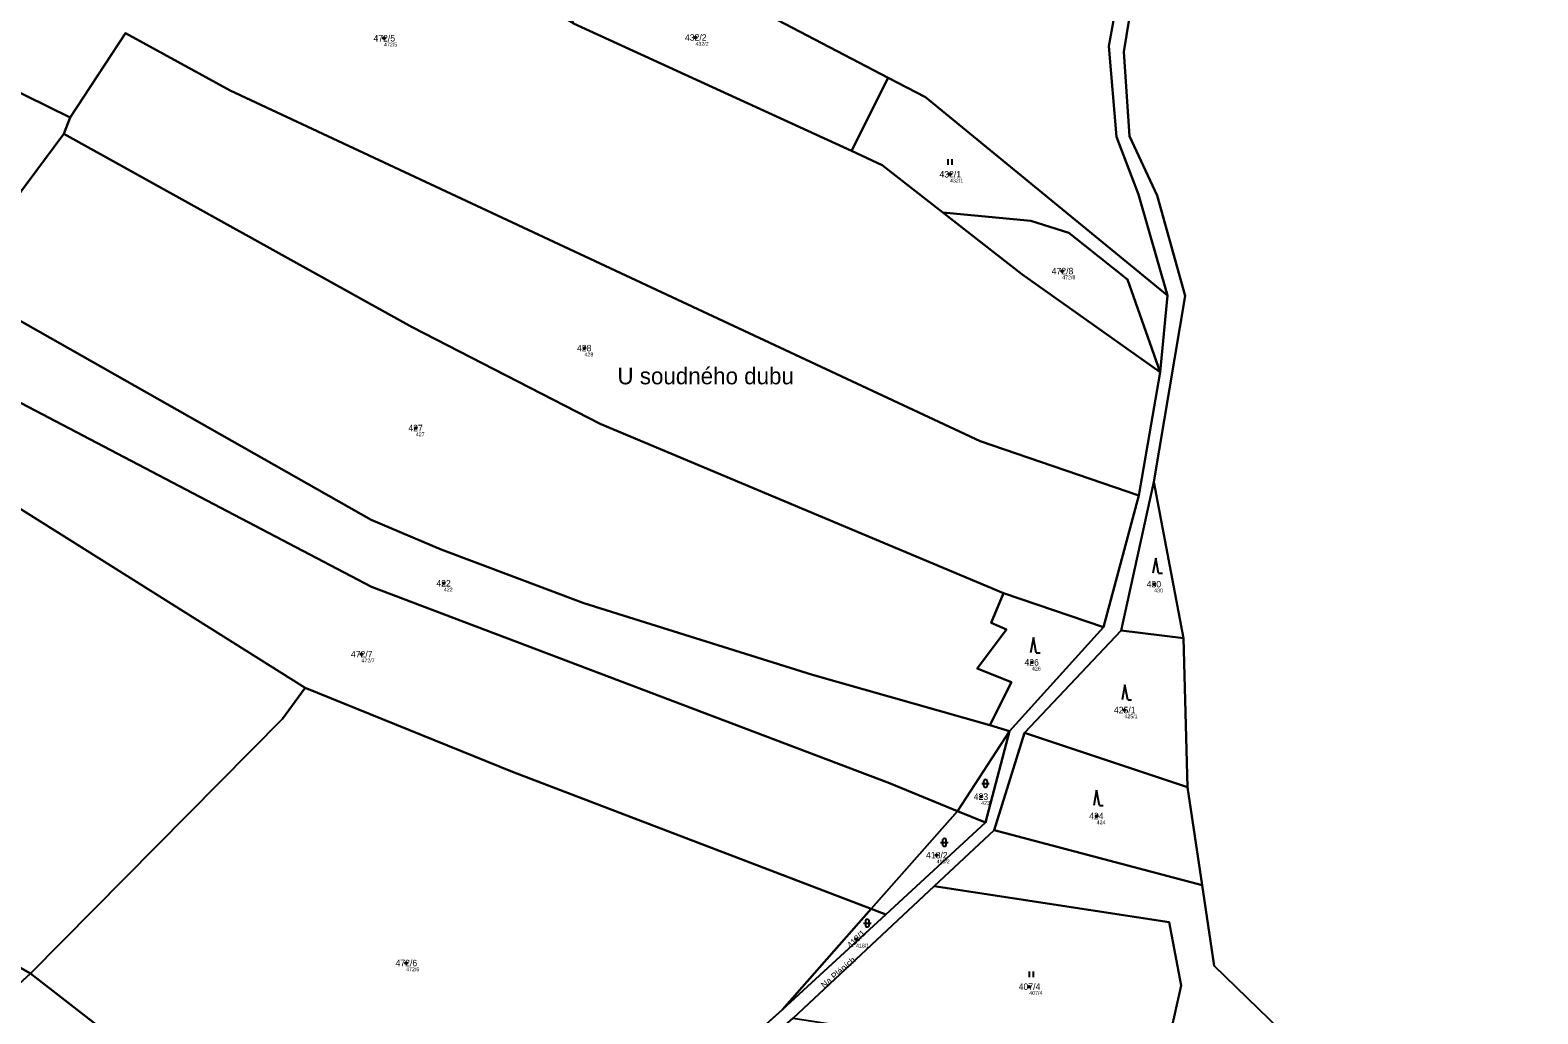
# Model space of a CAD drawing. Extents: x -766177 to -763254, y -1057727 to -1053915.
# Drawn here: x -764321.8 to -763924.9, y -1055825.7 to -1055566.8 of the extents above; entities that cross this region are included whole.
import ezdxf

# ---------------------------------------------------------------- set-up
doc = ezdxf.new("R2010")
doc.units = 0
for name, color, linetype in [('Vrstva 1', 7, 'Continuous'), ('Vrstva 2', 7, 'Continuous'), ('Vrstva 3', 7, 'Continuous'), ('Vrstva 50', 7, 'Continuous'), ('Vrstva 51', 7, 'Continuous'), ('Vrstva 53', 7, 'Continuous'), ('Vrstva 7', 7, 'Continuous')]:
    doc.layers.add(name, color=color, linetype=linetype)

msp = doc.modelspace()

# ---------------------------------------------------------------- linework, layer by layer
at = {"layer": 'Vrstva 1'}
for p, q in [((-764178.77, -1055565), (-764105.54, -1055598.59)), ((-764095.89, -1055579.3), (-764105.54, -1055598.59)), ((-764311.28, -1055589.8), (-764312.92, -1055594.12)), ((-764312.92, -1055594.12), (-764342.16, -1055633.28)), ((-764024.33, -1055656.78), (-764022.36, -1055636.67)), ((-764029.88, -1055689.29), (-764024.33, -1055656.78)), ((-764249.39, -1055739.9), (-764369.69, -1055664.37)), ((-764025.95, -1055685.69), (-764034.53, -1055724.82)), ((-764025.95, -1055685.69), (-764018.16, -1055726.82)), ((-764039.19, -1055723.94), (-764029.88, -1055689.29)), ((-764039.19, -1055723.94), (-764065.59, -1055714.94)), ((-764064, -1055751.33), (-764039.19, -1055723.94)), ((-764059.99, -1055751.73), (-764034.53, -1055724.82)), ((-764034.53, -1055724.82), (-764018.16, -1055726.82)), ((-764018.16, -1055726.82), (-764017.1, -1055766.02)), ((-764437.81, -1055749.19), (-764321.71, -1055815.06)), ((-764064, -1055751.33), (-764069.16, -1055749.7)), ((-764077.64, -1055772.34), (-764064, -1055751.33)), ((-764070.32, -1055775.36), (-764064, -1055751.33)), ((-764059.99, -1055751.73), (-764068.04, -1055777.37)), ((-764017.1, -1055766.02), (-764059.99, -1055751.73)), ((-764017.1, -1055766.02), (-764013.23, -1055791.86)), ((-764077.64, -1055772.34), (-764100.35, -1055798.08)), ((-764070.32, -1055775.36), (-764077.64, -1055772.34)), ((-764096.55, -1055799.54), (-764070.32, -1055775.36)), ((-764068.04, -1055777.37), (-764083.78, -1055792.08)), ((-764013.23, -1055791.86), (-764068.04, -1055777.37)), ((-764083.78, -1055792.08), (-764120.93, -1055826.8)), ((-764013.23, -1055791.86), (-764010.05, -1055813.08)), ((-764100.35, -1055798.08), (-764123.72, -1055824.57)), ((-764123.72, -1055824.57), (-764096.55, -1055799.54)), ((-764096.55, -1055799.54), (-764100.35, -1055798.08)), ((-764138.98, -1055838.22), (-764123.72, -1055824.57))]:
    msp.add_line(p, q, dxfattribs=at)
for points in [[(-764022.36, -1055636.67), (-764030.03, -1055610.07), (-764035.83, -1055594.86), (-764037.83, -1055571.01), (-764034.04, -1055550.14), (-764021.2, -1055510.3), (-764018.19, -1055504.43), (-764016.7, -1055478.21), (-764016.96, -1055454.97), (-764006.82, -1055401.97), (-763998.39, -1055372.99), (-764008.32, -1055360.56), (-764024.81, -1055326.5), (-764025.56, -1055318.45), (-764003.32, -1055307.72), (-763949.33, -1055277.49), (-763924.88, -1055202.3), (-763936.66, -1055188.41)], [(-764095.89, -1055579.3), (-764154, -1055548.94), (-764201.5, -1055521.52)], [(-764030.38, -1055550.96), (-764033.85, -1055572.5), (-764032.42, -1055594.66), (-764025.08, -1055610.28)], [(-764311.28, -1055589.8), (-764358.01, -1055566.8), (-764375.74, -1055555.14)], [(-764029.88, -1055689.29), (-764071.72, -1055674.97), (-764269.14, -1055582.69), (-764296.7, -1055567.61), (-764311.28, -1055589.8)], [(-764022.36, -1055636.67), (-764086.05, -1055584.44), (-764095.89, -1055579.3)], [(-764065.59, -1055714.94), (-764171.76, -1055670.43), (-764221.2, -1055644.98), (-764312.92, -1055594.12)], [(-764105.54, -1055598.59), (-764097.47, -1055602.29), (-764081.52, -1055614.77)], [(-764025.08, -1055610.28), (-764017.73, -1055636.72), (-764025.95, -1055685.69)], [(-764024.33, -1055656.78), (-764060.76, -1055631.01), (-764081.52, -1055614.77)], [(-764081.52, -1055614.77), (-764058.39, -1055616.96), (-764048.37, -1055620.13), (-764032.94, -1055632.43), (-764024.33, -1055656.78)], [(-764069.16, -1055749.7), (-764115.83, -1055736.44), (-764175.99, -1055717.6), (-764213.57, -1055703.51), (-764232.03, -1055695.7), (-764342.16, -1055633.28)], [(-764352.42, -1055644.61), (-764329.46, -1055662.14), (-764231.91, -1055713.26), (-764095.55, -1055764.95), (-764077.64, -1055772.34)], [(-764065.59, -1055714.94), (-764068.81, -1055722.74), (-764064.78, -1055724.56), (-764072.45, -1055734.78), (-764063.42, -1055738.38), (-764069.16, -1055749.7)], [(-764321.71, -1055815.06), (-764255.37, -1055748.07), (-764249.39, -1055739.9)], [(-764100.35, -1055798.08), (-764194.78, -1055761.96), (-764249.39, -1055739.9)], [(-764083.78, -1055792.08), (-764021.93, -1055801.6), (-764018.77, -1055818.22), (-764022.92, -1055836.62), (-764036.22, -1055839.92)], [(-764010.05, -1055813.08), (-763984.06, -1055838.28), (-763959.84, -1055853)], [(-764321.71, -1055815.06), (-764330.93, -1055823.38), (-764339.52, -1055816.62), (-764350.28, -1055820.86), (-764363.93, -1055837.94), (-764429.66, -1055869.52)], [(-764236.24, -1055880.36), (-764244.99, -1055883.98), (-764259.21, -1055879.93), (-764280.02, -1055847.45), (-764321.71, -1055815.06)]]:
    msp.add_lwpolyline(points, dxfattribs=at)
at = {"layer": 'Vrstva 3'}
for p, q in [((-764080.101, -1055602.23), (-764080.101, -1055600.73)), ((-764079.1, -1055602.23), (-764079.1, -1055600.73)), ((-764025.45, -1055705.72), (-764026.2, -1055709.72)), ((-764024.7, -1055709.72), (-764025.45, -1055705.72)), ((-764024.7, -1055709.72), (-764023.704, -1055709.72)), ((-764057.66, -1055726.68), (-764058.41, -1055730.68)), ((-764056.91, -1055730.68), (-764057.66, -1055726.68)), ((-764056.91, -1055730.68), (-764055.914, -1055730.68)), ((-764033.6, -1055739.06), (-764034.35, -1055743.06)), ((-764032.85, -1055743.06), (-764033.6, -1055739.06)), ((-764032.85, -1055743.06), (-764031.854, -1055743.06)), ((-764071.291, -1055765.051), (-764069.289, -1055765.051)), ((-764070.791, -1055764.551), (-764070.791, -1055765.552)), ((-764069.789, -1055765.552), (-764069.789, -1055764.551)), ((-764041.04, -1055766.82), (-764041.79, -1055770.82)), ((-764040.29, -1055770.82), (-764041.04, -1055766.82)), ((-764040.29, -1055770.82), (-764039.294, -1055770.82)), ((-764082.111, -1055780.581), (-764080.109, -1055780.581)), ((-764081.611, -1055780.081), (-764081.611, -1055781.082)), ((-764080.609, -1055781.082), (-764080.609, -1055780.081)), ((-764101.911, -1055801.321), (-764101.911, -1055802.322)), ((-764100.909, -1055802.322), (-764100.909, -1055801.321)), ((-764102.411, -1055801.821), (-764100.409, -1055801.821)), ((-764058.691, -1055816.03), (-764058.691, -1055814.53)), ((-764057.69, -1055816.03), (-764057.69, -1055814.53))]:
    msp.add_line(p, q, dxfattribs=at)
for centre, start, end in [((-764070.29, -1055764.5509), 0, 180), ((-764070.29, -1055765.5509), 180, 359.9878861), ((-764081.11, -1055780.0809), 0, 180), ((-764081.11, -1055781.0809), 180, 359.9878861), ((-764101.41, -1055801.3209), 0, 180), ((-764101.41, -1055802.3209), 180, 359.9878861)]:
    msp.add_arc(centre, 0.5, start, end, dxfattribs=at)
at = {"layer": 'Vrstva 50'}
for centre in [(-764228.63, -1055568.92994), (-764146.63, -1055568.71994), (-764079.63, -1055604.71994), (-764050.08, -1055630.19994), (-764175.85, -1055650.47994), (-764220.24, -1055671.50994), (-764212.87, -1055712.36994), (-764025.87, -1055712.59994), (-764234.56, -1055731.02994), (-764058.05, -1055733.17994), (-764033.71, -1055745.72994), (-764071.41, -1055768.51994), (-764041.02, -1055773.62994), (-764083.16, -1055783.91994), (-764104.37, -1055806.06994), (-764222.81, -1055812.30994), (-764058.77, -1055818.53994)]:
    msp.add_circle(centre, 0.25, dxfattribs=at)
at = {"layer": 'Vrstva 51'}
for points in [[(-764375.74, -1055555.14), (-764402.99, -1055537.2), (-764432.81, -1055519.45), (-764586.58, -1055468.34), (-764703.66, -1055428.01), (-764727.89, -1055460.83), (-764591.66, -1055519.67), (-764534.41, -1055546.81), (-764519.33, -1055513.42), (-764486.79, -1055535.82), (-764461.52, -1055555.98), (-764428.87, -1055579.87), (-764342.16, -1055633.28), (-764312.92, -1055594.12), (-764311.28, -1055589.8), (-764358.01, -1055566.8)], [(-764060.76, -1055631.01), (-764081.52, -1055614.77), (-764097.47, -1055602.29), (-764105.54, -1055598.59), (-764178.77, -1055565), (-764235.68, -1055530.89), (-764286.15, -1055498.42), (-764307.44, -1055492.21), (-764345.47, -1055484.16), (-764362.75, -1055524.69), (-764375.74, -1055555.14), (-764358.01, -1055566.8), (-764311.28, -1055589.8), (-764296.7, -1055567.61), (-764269.14, -1055582.69), (-764071.72, -1055674.97), (-764029.88, -1055689.29), (-764024.33, -1055656.78)], [(-764178.77, -1055565), (-764105.54, -1055598.59), (-764095.89, -1055579.3), (-764154, -1055548.94), (-764201.5, -1055521.52), (-764204.76, -1055527.1), (-764191.5, -1055539.6)], [(-764312.92, -1055594.12), (-764221.2, -1055644.98), (-764171.76, -1055670.43), (-764065.59, -1055714.94), (-764039.19, -1055723.94), (-764029.88, -1055689.29), (-764071.72, -1055674.97), (-764269.14, -1055582.69), (-764296.7, -1055567.61), (-764311.28, -1055589.8)], [(-764048.37, -1055620.13), (-764032.94, -1055632.43), (-764024.33, -1055656.78), (-764022.36, -1055636.67), (-764086.05, -1055584.44), (-764095.89, -1055579.3), (-764105.54, -1055598.59), (-764097.47, -1055602.29), (-764081.52, -1055614.77), (-764058.39, -1055616.96)], [(-764065.59, -1055714.94), (-764171.76, -1055670.43), (-764221.2, -1055644.98), (-764312.92, -1055594.12), (-764342.16, -1055633.28), (-764232.03, -1055695.7), (-764213.57, -1055703.51), (-764175.99, -1055717.6), (-764115.83, -1055736.44), (-764069.16, -1055749.7), (-764063.42, -1055738.38), (-764072.45, -1055734.78), (-764064.78, -1055724.56), (-764068.81, -1055722.74)], [(-764024.33, -1055656.78), (-764032.94, -1055632.43), (-764048.37, -1055620.13), (-764058.39, -1055616.96), (-764081.52, -1055614.77), (-764060.76, -1055631.01)], [(-764115.83, -1055736.44), (-764175.99, -1055717.6), (-764213.57, -1055703.51), (-764232.03, -1055695.7), (-764342.16, -1055633.28), (-764352.42, -1055644.61), (-764329.46, -1055662.14), (-764231.91, -1055713.26), (-764095.55, -1055764.95), (-764077.64, -1055772.34), (-764064, -1055751.33), (-764069.16, -1055749.7)], [(-764100.35, -1055798.08), (-764077.64, -1055772.34), (-764095.55, -1055764.95), (-764231.91, -1055713.26), (-764329.46, -1055662.14), (-764352.42, -1055644.61), (-764369.69, -1055664.37), (-764249.39, -1055739.9), (-764194.78, -1055761.96)], [(-764034.53, -1055724.82), (-764018.16, -1055726.82), (-764025.95, -1055685.69)], [(-764065.59, -1055714.94), (-764068.81, -1055722.74), (-764064.78, -1055724.56), (-764072.45, -1055734.78), (-764063.42, -1055738.38), (-764069.16, -1055749.7), (-764064, -1055751.33), (-764039.19, -1055723.94)], [(-764017.1, -1055766.02), (-764018.16, -1055726.82), (-764034.53, -1055724.82), (-764059.99, -1055751.73)], [(-764100.35, -1055798.08), (-764194.78, -1055761.96), (-764249.39, -1055739.9), (-764255.37, -1055748.07), (-764321.71, -1055815.06), (-764280.02, -1055847.45), (-764259.21, -1055879.93), (-764244.99, -1055883.98), (-764236.24, -1055880.36), (-764191.98, -1055897.77), (-764189.62, -1055895), (-764162.01, -1055847.84), (-764159.72, -1055846.68), (-764140.29, -1055836.83), (-764138.98, -1055838.22), (-764123.72, -1055824.57)], [(-764432.62, -1055774.29), (-764444.73, -1055798.62), (-764435.66, -1055807.45), (-764447.84, -1055849.53), (-764429.66, -1055869.52), (-764363.93, -1055837.94), (-764350.28, -1055820.86), (-764339.52, -1055816.62), (-764330.93, -1055823.38), (-764321.71, -1055815.06), (-764437.81, -1055749.19), (-764440.73, -1055767.81)], [(-764070.32, -1055775.36), (-764064, -1055751.33), (-764077.64, -1055772.34)], [(-764068.04, -1055777.37), (-764013.23, -1055791.86), (-764017.1, -1055766.02), (-764059.99, -1055751.73)], [(-764096.55, -1055799.54), (-764070.32, -1055775.36), (-764077.64, -1055772.34), (-764100.35, -1055798.08)], [(-764069.53, -1055943.47), (-764040.48, -1055940.11), (-763991.77, -1055932.51), (-763989.03, -1055890.66), (-763971.47, -1055889.42), (-763965.44, -1055883.11), (-763957.74, -1055870.09), (-763959.84, -1055853), (-763984.06, -1055838.28), (-764010.05, -1055813.08), (-764013.23, -1055791.86), (-764068.04, -1055777.37), (-764083.78, -1055792.08), (-764021.93, -1055801.6), (-764018.77, -1055818.22), (-764022.92, -1055836.62), (-764036.22, -1055839.92), (-764040.88, -1055852.03), (-764034.39, -1055860.48), (-764058.71, -1055876.94), (-764108.71, -1055905.4), (-764095.12, -1055916.19)], [(-764120.93, -1055826.8), (-764036.22, -1055839.92), (-764022.92, -1055836.62), (-764018.77, -1055818.22), (-764021.93, -1055801.6), (-764083.78, -1055792.08)], [(-764096.55, -1055799.54), (-764100.35, -1055798.08), (-764123.72, -1055824.57)]]:
    msp.add_lwpolyline(points, close=True, dxfattribs=at)
for points in [[(-764325.1, -1056029.55), (-764311.94, -1056024.99), (-764276.2, -1056008.75), (-764206.65, -1055971.54), (-764189.26, -1055960.78), (-764168.52, -1055938.7), (-764158.62, -1055918.79), (-764152.8, -1055889.2), (-764153.62, -1055871.22), (-764150.32, -1055852.63), (-764120.93, -1055826.8), (-764083.78, -1055792.08), (-764068.04, -1055777.37), (-764059.99, -1055751.73), (-764034.53, -1055724.82), (-764025.95, -1055685.69), (-764017.73, -1055636.72), (-764025.08, -1055610.28), (-764032.42, -1055594.66), (-764033.85, -1055572.5), (-764030.38, -1055550.96)], [(-764034.04, -1055550.14), (-764037.83, -1055571.01), (-764035.83, -1055594.86), (-764030.03, -1055610.07), (-764022.36, -1055636.67), (-764024.33, -1055656.78), (-764029.88, -1055689.29), (-764039.19, -1055723.94), (-764064, -1055751.33), (-764070.32, -1055775.36), (-764096.55, -1055799.54), (-764123.72, -1055824.57), (-764138.98, -1055838.22), (-764152.88, -1055850.65), (-764157.34, -1055871.12), (-764156.25, -1055888.98), (-764162.89, -1055920.41), (-764172.59, -1055937.24), (-764192.95, -1055959.28), (-764208.43, -1055969.06), (-764241.01, -1055985.98), (-764275.74, -1056004.84), (-764324.97, -1056026.21)], [(-764154, -1055548.94), (-764095.89, -1055579.3), (-764086.05, -1055584.44), (-764022.36, -1055636.67), (-764030.03, -1055610.07), (-764035.83, -1055594.86), (-764037.83, -1055571.01), (-764034.04, -1055550.14)], [(-764437.81, -1055749.19), (-764321.71, -1055815.06), (-764255.37, -1055748.07), (-764249.39, -1055739.9), (-764369.69, -1055664.37)], [(-764324.97, -1056026.21), (-764275.74, -1056004.84), (-764241.01, -1055985.98), (-764208.43, -1055969.06), (-764228.4, -1055962.57), (-764235.74, -1055949), (-764217.13, -1055927.21), (-764218.31, -1055918.18), (-764235.13, -1055927.93), (-764249.85, -1055921.54), (-764236.24, -1055880.36), (-764244.99, -1055883.98), (-764259.21, -1055879.93), (-764280.02, -1055847.45), (-764321.71, -1055815.06), (-764330.93, -1055823.38)]]:
    msp.add_lwpolyline(points, dxfattribs=at)
at = {"layer": 'Vrstva 53'}
msp.add_lwpolyline([(-763984.06, -1055838.28), (-764010.05, -1055813.08), (-764013.23, -1055791.86), (-764017.1, -1055766.02), (-764018.16, -1055726.82), (-764025.95, -1055685.69), (-764017.73, -1055636.72), (-764025.08, -1055610.28), (-764032.42, -1055594.66), (-764033.85, -1055572.5), (-764030.38, -1055550.96)], dxfattribs=at)

# ---------------------------------------------------------------- texts
at = {"layer": 'Vrstva 2'}
for s, p in [('472/5', (-764231.403, -1055569.78)), ('432/2', (-764149.403, -1055569.57)), ('432/1', (-764082.403, -1055605.57)), ('472/8', (-764052.853, -1055631.05)), ('428', (-764177.824, -1055651.33)), ('427', (-764222.214, -1055672.36)), ('422', (-764214.844, -1055713.22)), ('430', (-764027.844, -1055713.45)), ('472/7', (-764237.333, -1055731.88)), ('426', (-764060.024, -1055734.03)), ('425/1', (-764036.483, -1055746.58)), ('423', (-764073.384, -1055769.37)), ('424', (-764042.994, -1055774.48)), ('418/2', (-764085.933, -1055784.77)), ('472/6', (-764225.583, -1055813.16)), ('407/4', (-764061.543, -1055819.39))]:
    msp.add_text(s, height=1.699998, dxfattribs=at).set_placement(p)
msp.add_text('418/1', height=1.699998, rotation=43.9999972, dxfattribs=at).set_placement((-764105.774, -1055808.607))
at = {"layer": 'Vrstva 50'}
for s, p in [('472/5', (-764228.63, -1055571.086)), ('432/2', (-764146.63, -1055570.876)), ('432/1', (-764079.63, -1055606.876)), ('472/8', (-764050.08, -1055632.356)), ('428', (-764175.85, -1055652.636)), ('427', (-764220.24, -1055673.666)), ('422', (-764212.87, -1055714.526)), ('430', (-764025.87, -1055714.756)), ('472/7', (-764234.56, -1055733.186)), ('426', (-764058.05, -1055735.336)), ('425/1', (-764033.71, -1055747.886)), ('423', (-764071.41, -1055770.676)), ('424', (-764041.02, -1055775.786)), ('418/2', (-764083.16, -1055786.076)), ('418/1', (-764104.37, -1055808.226)), ('472/6', (-764222.81, -1055814.466)), ('407/4', (-764058.77, -1055820.696))]:
    msp.add_text(s, height=0.999996, dxfattribs=at).set_placement(p)
at = {"layer": 'Vrstva 7'}
msp.add_text('U soudného dubu', height=4.399998, dxfattribs=at).set_placement((-764167.178, -1055660))
msp.add_text('Na Pláních', height=1.699998, rotation=41, dxfattribs=at).set_placement((-764112.701, -1055819.091))

doc.saveas('drawing.dxf')
